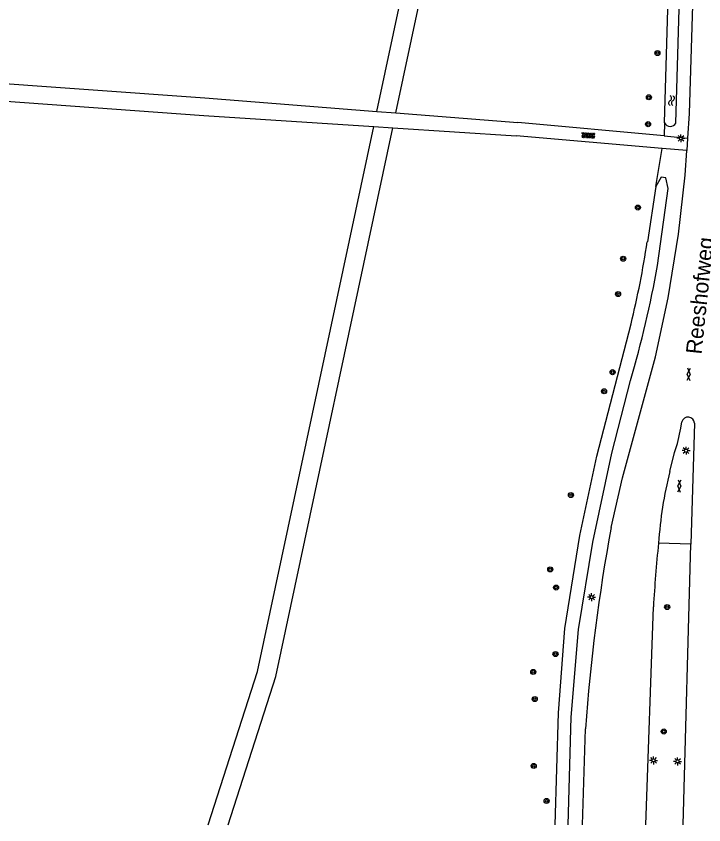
# Model space of a CAD drawing. Extents: x 125000 to 129004, y 397500 to 399008.
# Drawn here: x 127559.4 to 127668.4, y 397500 to 397628.1 of the extents above; entities that cross this region are included whole.
import ezdxf

# ---------------------------------------------------------------- set-up
doc = ezdxf.new("R2010")
doc.units = 0
for name, color, linetype in [('gg-anno-openbare ruimte label', 7, 'Continuous'), ('gg-knt-onverhard', 7, 'Continuous'), ('gg-knt-verharding', 7, 'Continuous'), ('gg-kntw-bovenkant insteek waterloop', 7, 'Continuous'), ('gg-kntw-greppel-droge sloot', 7, 'Continuous'), ('gt-grn-groengrens', 7, 'Continuous'), ('gt-grn-vlakafsluiter', 7, 'Continuous'), ('gt-symb-boom', 7, 'Continuous'), ('gt-symb-gesloten verharding', 7, 'Continuous'), ('gt-symb-lichtmast', 7, 'Continuous'), ('gt-symb-overige verharding', 7, 'Continuous'), ('gt-symb-watersymbool', 7, 'Continuous')]:
    doc.layers.add(name, color=color, linetype=linetype)

# ---------------------------------------------------------------- blocks, each defined once
blk = doc.blocks.new('gt0-BOOM')
at = {"layer": 'gt-symb-boom'}
for radius in [0.4, 0.2]:
    blk.add_circle((0, 0), radius, dxfattribs=at)
blk = doc.blocks.new('gt0-LMAST')
at = {"layer": 'gt-symb-lichtmast'}
for p, q in [((-0.18, 0.17), (-0.45, 0.44)), ((-0.01, 0.25), (-0.01, 0.62)), ((0.17, 0.17), (0.44, 0.44)), ((-0.26, 0), (-0.63, 0)), ((-0.18, -0.18), (-0.45, -0.45)), ((-0.01, -0.25), (-0.01, -0.63)), ((0.44, -0.45), (0.17, -0.18)), ((0.24, 0), (0.62, 0))]:
    blk.add_line(p, q, dxfattribs=at)
blk.add_circle((-0.01, 0), 0.25, dxfattribs=at)
blk = doc.blocks.new('gt0-GESVH1')
at = {"layer": 'gt-symb-gesloten verharding'}
for p, q in [((-0.99, -0.26), (0.01, 0.24)), ((0.01, -0.26), (-0.99, 0.24)), ((0.01, 0.24), (1.01, -0.26)), ((1.01, 0.24), (0.01, -0.26))]:
    blk.add_line(p, q, dxfattribs=at)
blk = doc.blocks.new('gt0-OVH')
at = {"layer": 'gt-symb-overige verharding'}
for points in [[(-0.97, 0.3), (-0.97, 0.31), (-0.96, 0.32), (-0.97, 0.33), (-0.97, 0.34), (-0.98, 0.35), (-0.99, 0.35), (-1, 0.36), (-1.01, 0.35), (-1.02, 0.35), (-1.03, 0.34), (-1.03, 0.33), (-1.04, 0.32), (-1.03, 0.31), (-1.03, 0.3), (-1.02, 0.29), (-1.01, 0.29), (-1, 0.28), (-0.99, 0.29), (-0.98, 0.29)], [(-0.87, 0.11), (-0.87, 0.12), (-0.86, 0.13), (-0.87, 0.14), (-0.87, 0.15), (-0.88, 0.16), (-0.89, 0.16), (-0.9, 0.16), (-0.91, 0.16), (-0.92, 0.16), (-0.93, 0.15), (-0.93, 0.14), (-0.94, 0.13), (-0.93, 0.12), (-0.93, 0.11), (-0.92, 0.1), (-0.91, 0.09), (-0.9, 0.09), (-0.89, 0.09), (-0.88, 0.1)], [(-0.77, 0.3), (-0.77, 0.31), (-0.76, 0.32), (-0.77, 0.33), (-0.77, 0.34), (-0.78, 0.35), (-0.79, 0.35), (-0.8, 0.36), (-0.81, 0.35), (-0.82, 0.35), (-0.83, 0.34), (-0.83, 0.33), (-0.84, 0.32), (-0.83, 0.31), (-0.83, 0.3), (-0.82, 0.29), (-0.81, 0.29), (-0.8, 0.28), (-0.79, 0.29), (-0.78, 0.29)], [(-0.67, 0.11), (-0.67, 0.12), (-0.66, 0.13), (-0.67, 0.14), (-0.67, 0.15), (-0.68, 0.16), (-0.69, 0.16), (-0.7, 0.16), (-0.71, 0.16), (-0.72, 0.16), (-0.73, 0.15), (-0.73, 0.14), (-0.74, 0.13), (-0.73, 0.12), (-0.73, 0.11), (-0.72, 0.1), (-0.71, 0.09), (-0.7, 0.09), (-0.69, 0.09), (-0.68, 0.1)], [(-0.57, 0.3), (-0.57, 0.31), (-0.56, 0.32), (-0.57, 0.33), (-0.57, 0.34), (-0.58, 0.35), (-0.59, 0.35), (-0.6, 0.36), (-0.61, 0.35), (-0.62, 0.35), (-0.63, 0.34), (-0.63, 0.33), (-0.64, 0.32), (-0.63, 0.31), (-0.63, 0.3), (-0.62, 0.29), (-0.61, 0.29), (-0.6, 0.28), (-0.59, 0.29), (-0.58, 0.29)], [(-0.47, 0.11), (-0.47, 0.12), (-0.46, 0.13), (-0.47, 0.14), (-0.47, 0.15), (-0.48, 0.16), (-0.49, 0.16), (-0.5, 0.16), (-0.51, 0.16), (-0.52, 0.16), (-0.53, 0.15), (-0.53, 0.14), (-0.54, 0.13), (-0.53, 0.12), (-0.53, 0.11), (-0.52, 0.1), (-0.51, 0.09), (-0.5, 0.09), (-0.49, 0.09), (-0.48, 0.1)], [(-0.37, 0.3), (-0.37, 0.31), (-0.36, 0.32), (-0.37, 0.33), (-0.37, 0.34), (-0.38, 0.35), (-0.39, 0.35), (-0.4, 0.36), (-0.41, 0.35), (-0.42, 0.35), (-0.43, 0.34), (-0.43, 0.33), (-0.44, 0.32), (-0.43, 0.31), (-0.43, 0.3), (-0.42, 0.29), (-0.41, 0.29), (-0.4, 0.28), (-0.39, 0.29), (-0.38, 0.29)], [(-0.27, 0.11), (-0.27, 0.12), (-0.26, 0.13), (-0.27, 0.14), (-0.27, 0.15), (-0.28, 0.16), (-0.29, 0.16), (-0.3, 0.16), (-0.31, 0.16), (-0.32, 0.16), (-0.33, 0.15), (-0.33, 0.14), (-0.34, 0.13), (-0.33, 0.12), (-0.33, 0.11), (-0.32, 0.1), (-0.31, 0.09), (-0.3, 0.09), (-0.29, 0.09), (-0.28, 0.1)], [(-0.17, 0.3), (-0.17, 0.31), (-0.16, 0.32), (-0.17, 0.33), (-0.17, 0.34), (-0.18, 0.35), (-0.19, 0.35), (-0.2, 0.36), (-0.21, 0.35), (-0.22, 0.35), (-0.23, 0.34), (-0.23, 0.33), (-0.24, 0.32), (-0.23, 0.31), (-0.23, 0.3), (-0.22, 0.29), (-0.21, 0.29), (-0.2, 0.28), (-0.19, 0.29), (-0.18, 0.29)], [(-0.07, 0.11), (-0.07, 0.12), (-0.06, 0.13), (-0.07, 0.14), (-0.07, 0.15), (-0.08, 0.16), (-0.09, 0.16), (-0.1, 0.16), (-0.11, 0.16), (-0.12, 0.16), (-0.13, 0.15), (-0.13, 0.14), (-0.14, 0.13), (-0.13, 0.12), (-0.13, 0.11), (-0.12, 0.1), (-0.11, 0.09), (-0.1, 0.09), (-0.09, 0.09), (-0.08, 0.1)], [(0.03, 0.3), (0.03, 0.31), (0.04, 0.32), (0.03, 0.33), (0.03, 0.34), (0.02, 0.35), (0.01, 0.35), (0, 0.36), (-0.01, 0.35), (-0.02, 0.35), (-0.03, 0.34), (-0.03, 0.33), (-0.04, 0.32), (-0.03, 0.31), (-0.03, 0.3), (-0.02, 0.29), (-0.01, 0.29), (0, 0.28), (0.01, 0.29), (0.02, 0.29)], [(0.13, 0.11), (0.13, 0.12), (0.14, 0.13), (0.13, 0.14), (0.13, 0.15), (0.12, 0.16), (0.11, 0.16), (0.1, 0.16), (0.09, 0.16), (0.08, 0.16), (0.07, 0.15), (0.07, 0.14), (0.06, 0.13), (0.07, 0.12), (0.07, 0.11), (0.08, 0.1), (0.09, 0.09), (0.1, 0.09), (0.11, 0.09), (0.12, 0.1)], [(0.23, 0.3), (0.23, 0.31), (0.24, 0.32), (0.23, 0.33), (0.23, 0.34), (0.22, 0.35), (0.21, 0.35), (0.2, 0.36), (0.19, 0.35), (0.18, 0.35), (0.17, 0.34), (0.17, 0.33), (0.16, 0.32), (0.17, 0.31), (0.17, 0.3), (0.18, 0.29), (0.19, 0.29), (0.2, 0.28), (0.21, 0.29), (0.22, 0.29)], [(0.33, 0.11), (0.33, 0.12), (0.34, 0.13), (0.33, 0.14), (0.33, 0.15), (0.32, 0.16), (0.31, 0.16), (0.3, 0.16), (0.29, 0.16), (0.28, 0.16), (0.27, 0.15), (0.27, 0.14), (0.26, 0.13), (0.27, 0.12), (0.27, 0.11), (0.28, 0.1), (0.29, 0.09), (0.3, 0.09), (0.31, 0.09), (0.32, 0.1)], [(0.43, 0.3), (0.43, 0.31), (0.44, 0.32), (0.43, 0.33), (0.43, 0.34), (0.42, 0.35), (0.41, 0.35), (0.4, 0.36), (0.39, 0.35), (0.38, 0.35), (0.37, 0.34), (0.37, 0.33), (0.36, 0.32), (0.37, 0.31), (0.37, 0.3), (0.38, 0.29), (0.39, 0.29), (0.4, 0.28), (0.41, 0.29), (0.42, 0.29)], [(0.53, 0.11), (0.53, 0.12), (0.54, 0.13), (0.53, 0.14), (0.53, 0.15), (0.52, 0.16), (0.51, 0.16), (0.5, 0.16), (0.49, 0.16), (0.48, 0.16), (0.47, 0.15), (0.47, 0.14), (0.46, 0.13), (0.47, 0.12), (0.47, 0.11), (0.48, 0.1), (0.49, 0.09), (0.5, 0.09), (0.51, 0.09), (0.52, 0.1)], [(0.63, 0.3), (0.63, 0.31), (0.64, 0.32), (0.63, 0.33), (0.63, 0.34), (0.62, 0.35), (0.61, 0.35), (0.6, 0.36), (0.59, 0.35), (0.58, 0.35), (0.57, 0.34), (0.57, 0.33), (0.56, 0.32), (0.57, 0.31), (0.57, 0.3), (0.58, 0.29), (0.59, 0.29), (0.6, 0.28), (0.61, 0.29), (0.62, 0.29)], [(0.73, 0.11), (0.73, 0.12), (0.74, 0.13), (0.73, 0.14), (0.73, 0.15), (0.72, 0.16), (0.71, 0.16), (0.7, 0.16), (0.69, 0.16), (0.68, 0.16), (0.67, 0.15), (0.67, 0.14), (0.66, 0.13), (0.67, 0.12), (0.67, 0.11), (0.68, 0.1), (0.69, 0.09), (0.7, 0.09), (0.71, 0.09), (0.72, 0.1)], [(0.83, 0.3), (0.83, 0.31), (0.84, 0.32), (0.83, 0.33), (0.83, 0.34), (0.82, 0.35), (0.81, 0.35), (0.8, 0.36), (0.79, 0.35), (0.78, 0.35), (0.77, 0.34), (0.77, 0.33), (0.76, 0.32), (0.77, 0.31), (0.77, 0.3), (0.78, 0.29), (0.79, 0.29), (0.8, 0.28), (0.81, 0.29), (0.82, 0.29)], [(0.93, 0.11), (0.93, 0.12), (0.94, 0.13), (0.93, 0.14), (0.93, 0.15), (0.92, 0.16), (0.91, 0.16), (0.9, 0.16), (0.89, 0.16), (0.88, 0.16), (0.87, 0.15), (0.87, 0.14), (0.86, 0.13), (0.87, 0.12), (0.87, 0.11), (0.88, 0.1), (0.89, 0.09), (0.9, 0.09), (0.91, 0.09), (0.92, 0.1)], [(1.03, 0.3), (1.03, 0.31), (1.04, 0.32), (1.03, 0.33), (1.03, 0.34), (1.02, 0.35), (1.01, 0.35), (1, 0.36), (0.99, 0.35), (0.98, 0.35), (0.97, 0.34), (0.97, 0.33), (0.96, 0.32), (0.97, 0.31), (0.97, 0.3), (0.98, 0.29), (0.99, 0.29), (1, 0.28), (1.01, 0.29), (1.02, 0.29)], [(-0.97, -0.14), (-0.97, -0.13), (-0.96, -0.12), (-0.97, -0.11), (-0.97, -0.1), (-0.98, -0.09), (-0.99, -0.09), (-1, -0.08), (-1.01, -0.09), (-1.02, -0.09), (-1.03, -0.1), (-1.03, -0.11), (-1.04, -0.12), (-1.03, -0.13), (-1.03, -0.14), (-1.02, -0.15), (-1.01, -0.15), (-1, -0.16), (-0.99, -0.15), (-0.98, -0.15)], [(-0.87, -0.33), (-0.87, -0.32), (-0.86, -0.31), (-0.87, -0.3), (-0.87, -0.29), (-0.88, -0.28), (-0.89, -0.28), (-0.9, -0.28), (-0.91, -0.28), (-0.92, -0.28), (-0.93, -0.29), (-0.93, -0.3), (-0.94, -0.31), (-0.93, -0.32), (-0.93, -0.33), (-0.92, -0.34), (-0.91, -0.35), (-0.9, -0.35), (-0.89, -0.35), (-0.88, -0.34)], [(-0.77, -0.14), (-0.77, -0.13), (-0.76, -0.12), (-0.77, -0.11), (-0.77, -0.1), (-0.78, -0.09), (-0.79, -0.09), (-0.8, -0.08), (-0.81, -0.09), (-0.82, -0.09), (-0.83, -0.1), (-0.83, -0.11), (-0.84, -0.12), (-0.83, -0.13), (-0.83, -0.14), (-0.82, -0.15), (-0.81, -0.15), (-0.8, -0.16), (-0.79, -0.15), (-0.78, -0.15)], [(-0.67, -0.33), (-0.67, -0.32), (-0.66, -0.31), (-0.67, -0.3), (-0.67, -0.29), (-0.68, -0.28), (-0.69, -0.28), (-0.7, -0.28), (-0.71, -0.28), (-0.72, -0.28), (-0.73, -0.29), (-0.73, -0.3), (-0.74, -0.31), (-0.73, -0.32), (-0.73, -0.33), (-0.72, -0.34), (-0.71, -0.35), (-0.7, -0.35), (-0.69, -0.35), (-0.68, -0.34)], [(-0.57, -0.14), (-0.57, -0.13), (-0.56, -0.12), (-0.57, -0.11), (-0.57, -0.1), (-0.58, -0.09), (-0.59, -0.09), (-0.6, -0.08), (-0.61, -0.09), (-0.62, -0.09), (-0.63, -0.1), (-0.63, -0.11), (-0.64, -0.12), (-0.63, -0.13), (-0.63, -0.14), (-0.62, -0.15), (-0.61, -0.15), (-0.6, -0.16), (-0.59, -0.15), (-0.58, -0.15)], [(-0.47, -0.33), (-0.47, -0.32), (-0.46, -0.31), (-0.47, -0.3), (-0.47, -0.29), (-0.48, -0.28), (-0.49, -0.28), (-0.5, -0.28), (-0.51, -0.28), (-0.52, -0.28), (-0.53, -0.29), (-0.53, -0.3), (-0.54, -0.31), (-0.53, -0.32), (-0.53, -0.33), (-0.52, -0.34), (-0.51, -0.35), (-0.5, -0.35), (-0.49, -0.35), (-0.48, -0.34)], [(-0.37, -0.14), (-0.37, -0.13), (-0.36, -0.12), (-0.37, -0.11), (-0.37, -0.1), (-0.38, -0.09), (-0.39, -0.09), (-0.4, -0.08), (-0.41, -0.09), (-0.42, -0.09), (-0.43, -0.1), (-0.43, -0.11), (-0.44, -0.12), (-0.43, -0.13), (-0.43, -0.14), (-0.42, -0.15), (-0.41, -0.15), (-0.4, -0.16), (-0.39, -0.15), (-0.38, -0.15)], [(-0.27, -0.33), (-0.27, -0.32), (-0.26, -0.31), (-0.27, -0.3), (-0.27, -0.29), (-0.28, -0.28), (-0.29, -0.28), (-0.3, -0.28), (-0.31, -0.28), (-0.32, -0.28), (-0.33, -0.29), (-0.33, -0.3), (-0.34, -0.31), (-0.33, -0.32), (-0.33, -0.33), (-0.32, -0.34), (-0.31, -0.35), (-0.3, -0.35), (-0.29, -0.35), (-0.28, -0.34)], [(-0.17, -0.14), (-0.17, -0.13), (-0.16, -0.12), (-0.17, -0.11), (-0.17, -0.1), (-0.18, -0.09), (-0.19, -0.09), (-0.2, -0.08), (-0.21, -0.09), (-0.22, -0.09), (-0.23, -0.1), (-0.23, -0.11), (-0.24, -0.12), (-0.23, -0.13), (-0.23, -0.14), (-0.22, -0.15), (-0.21, -0.15), (-0.2, -0.16), (-0.19, -0.15), (-0.18, -0.15)], [(-0.07, -0.33), (-0.07, -0.32), (-0.06, -0.31), (-0.07, -0.3), (-0.07, -0.29), (-0.08, -0.28), (-0.09, -0.28), (-0.1, -0.28), (-0.11, -0.28), (-0.12, -0.28), (-0.13, -0.29), (-0.13, -0.3), (-0.14, -0.31), (-0.13, -0.32), (-0.13, -0.33), (-0.12, -0.34), (-0.11, -0.35), (-0.1, -0.35), (-0.09, -0.35), (-0.08, -0.34)], [(0.03, -0.14), (0.03, -0.13), (0.04, -0.12), (0.03, -0.11), (0.03, -0.1), (0.02, -0.09), (0.01, -0.09), (0, -0.08), (-0.01, -0.09), (-0.02, -0.09), (-0.03, -0.1), (-0.03, -0.11), (-0.04, -0.12), (-0.03, -0.13), (-0.03, -0.14), (-0.02, -0.15), (-0.01, -0.15), (0, -0.16), (0.01, -0.15), (0.02, -0.15)], [(0.13, -0.33), (0.13, -0.32), (0.14, -0.31), (0.13, -0.3), (0.13, -0.29), (0.12, -0.28), (0.11, -0.28), (0.1, -0.28), (0.09, -0.28), (0.08, -0.28), (0.07, -0.29), (0.07, -0.3), (0.06, -0.31), (0.07, -0.32), (0.07, -0.33), (0.08, -0.34), (0.09, -0.35), (0.1, -0.35), (0.11, -0.35), (0.12, -0.34)], [(0.23, -0.14), (0.23, -0.13), (0.24, -0.12), (0.23, -0.11), (0.23, -0.1), (0.22, -0.09), (0.21, -0.09), (0.2, -0.08), (0.19, -0.09), (0.18, -0.09), (0.17, -0.1), (0.17, -0.11), (0.16, -0.12), (0.17, -0.13), (0.17, -0.14), (0.18, -0.15), (0.19, -0.15), (0.2, -0.16), (0.21, -0.15), (0.22, -0.15)], [(0.33, -0.33), (0.33, -0.32), (0.34, -0.31), (0.33, -0.3), (0.33, -0.29), (0.32, -0.28), (0.31, -0.28), (0.3, -0.28), (0.29, -0.28), (0.28, -0.28), (0.27, -0.29), (0.27, -0.3), (0.26, -0.31), (0.27, -0.32), (0.27, -0.33), (0.28, -0.34), (0.29, -0.35), (0.3, -0.35), (0.31, -0.35), (0.32, -0.34)], [(0.43, -0.14), (0.43, -0.13), (0.44, -0.12), (0.43, -0.11), (0.43, -0.1), (0.42, -0.09), (0.41, -0.09), (0.4, -0.08), (0.39, -0.09), (0.38, -0.09), (0.37, -0.1), (0.37, -0.11), (0.36, -0.12), (0.37, -0.13), (0.37, -0.14), (0.38, -0.15), (0.39, -0.15), (0.4, -0.16), (0.41, -0.15), (0.42, -0.15)], [(0.53, -0.33), (0.53, -0.32), (0.54, -0.31), (0.53, -0.3), (0.53, -0.29), (0.52, -0.28), (0.51, -0.28), (0.5, -0.28), (0.49, -0.28), (0.48, -0.28), (0.47, -0.29), (0.47, -0.3), (0.46, -0.31), (0.47, -0.32), (0.47, -0.33), (0.48, -0.34), (0.49, -0.35), (0.5, -0.35), (0.51, -0.35), (0.52, -0.34)], [(0.63, -0.14), (0.63, -0.13), (0.64, -0.12), (0.63, -0.11), (0.63, -0.1), (0.62, -0.09), (0.61, -0.09), (0.6, -0.08), (0.59, -0.09), (0.58, -0.09), (0.57, -0.1), (0.57, -0.11), (0.56, -0.12), (0.57, -0.13), (0.57, -0.14), (0.58, -0.15), (0.59, -0.15), (0.6, -0.16), (0.61, -0.15), (0.62, -0.15)], [(0.73, -0.33), (0.73, -0.32), (0.74, -0.31), (0.73, -0.3), (0.73, -0.29), (0.72, -0.28), (0.71, -0.28), (0.7, -0.28), (0.69, -0.28), (0.68, -0.28), (0.67, -0.29), (0.67, -0.3), (0.66, -0.31), (0.67, -0.32), (0.67, -0.33), (0.68, -0.34), (0.69, -0.35), (0.7, -0.35), (0.71, -0.35), (0.72, -0.34)], [(0.83, -0.14), (0.83, -0.13), (0.84, -0.12), (0.83, -0.11), (0.83, -0.1), (0.82, -0.09), (0.81, -0.09), (0.8, -0.08), (0.79, -0.09), (0.78, -0.09), (0.77, -0.1), (0.77, -0.11), (0.76, -0.12), (0.77, -0.13), (0.77, -0.14), (0.78, -0.15), (0.79, -0.15), (0.8, -0.16), (0.81, -0.15), (0.82, -0.15)], [(0.93, -0.33), (0.93, -0.32), (0.94, -0.31), (0.93, -0.3), (0.93, -0.29), (0.92, -0.28), (0.91, -0.28), (0.9, -0.28), (0.89, -0.28), (0.88, -0.28), (0.87, -0.29), (0.87, -0.3), (0.86, -0.31), (0.87, -0.32), (0.87, -0.33), (0.88, -0.34), (0.89, -0.35), (0.9, -0.35), (0.91, -0.35), (0.92, -0.34)], [(1.03, -0.14), (1.03, -0.13), (1.04, -0.12), (1.03, -0.11), (1.03, -0.1), (1.02, -0.09), (1.01, -0.09), (1, -0.08), (0.99, -0.09), (0.98, -0.09), (0.97, -0.1), (0.97, -0.11), (0.96, -0.12), (0.97, -0.13), (0.97, -0.14), (0.98, -0.15), (0.99, -0.15), (1, -0.16), (1.01, -0.15), (1.02, -0.15)]]:
    blk.add_lwpolyline(points, close=True, dxfattribs=at)
blk = doc.blocks.new('gt0-WA')
at = {"layer": 'gt-symb-watersymbool'}
for centre, start, end in [((-0.32, 0.02), 28.0725, 151.9275), ((0.43, 0.42), 208.0725, 331.9275), ((-0.32, -0.43), 28.0725, 151.9275), ((0.43, -0.03), 208.0725, 331.9275)]:
    blk.add_arc(centre, 0.425, start, end, dxfattribs=at)

msp = doc.modelspace()

# ---------------------------------------------------------------- linework, layer by layer
at = {"layer": 'gg-knt-onverhard'}
for p, q in [((127616.6, 397612.97), (127619.62, 397612.74)), ((127619.62, 397612.74), (127638.91, 397611.22)), ((127616.09, 397610.59), (127619.11, 397610.39)), ((127619.11, 397610.39), (127638.69, 397609.1)), ((127662.13, 397609.11), (127638.91, 397611.22)), ((127661.79, 397607.12), (127638.69, 397609.1)), ((127662.13, 397609.11), (127665.83, 397608.77)), ((127665.7, 397606.79), (127661.79, 397607.12))]:
    msp.add_line(p, q, dxfattribs=at)
for points in [[(127444.59, 397500), (127450.06, 397523.5), (127455.01, 397544.07), (127461.97, 397576.29), (127470.03, 397607.87), (127473.42, 397618.95), (127476.43, 397621), (127480.26, 397622), (127484.92, 397622.05), (127492.65, 397621.83), (127532.49, 397619.22), (127589.36, 397615.12), (127616.6, 397612.97)], [(127447.05, 397500), (127452.82, 397522.98), (127457.7, 397543.44), (127464.66, 397575.66), (127472.69, 397607.12), (127475.78, 397617.21), (127477.6, 397618.45), (127480.63, 397619.24), (127484.9, 397619.29), (127492.52, 397619.07), (127532.3, 397616.46), (127589.16, 397612.36), (127616.09, 397610.59)]]:
    msp.add_lwpolyline(points, dxfattribs=at)
at = {"layer": 'gg-knt-verharding'}
for p, q in [((127665.83, 397608.77), (127665.7, 397606.79)), ((127664.74, 397562.83), (127664.93, 397563.82)), ((127666.92, 397563.61), (127666.36, 397544.45)), ((127663.01, 397555.96), (127663.77, 397558.95)), ((127666.36, 397544.45), (127661.22, 397544.62)), ((127665.13, 397500), (127666.36, 397544.45)), ((127659.22, 397500), (127660.41, 397534.5)), ((127649.18, 397500), (127649.65, 397515.19))]:
    msp.add_line(p, q, dxfattribs=at)
for points in [[(127685.06, 397726.96), (127683.68, 397722.65), (127679.21, 397710.88), (127675.06, 397698.06), (127672.25, 397687.53), (127669.92, 397675.55), (127668.22, 397662.87), (127667.23, 397650.45), (127666.08, 397612.66), (127665.83, 397608.77)], [(127653.73, 397547.09), (127655.51, 397554.93), (127660.74, 397574.1), (127662.76, 397583.45), (127664.36, 397593.52), (127665.44, 397602.88), (127665.7, 397606.79)]]:
    msp.add_lwpolyline(points, dxfattribs=at)
for centre, radius, start, end in [((127665.91, 397563.57), 1.01, 2.6935, 165.6411), ((127640.57, 397566.79), 24.49, 341.3303, 350.6877), ((127726.97, 397540.06), 65.91, 166.039, 176.0324), ((127927.92, 397495.86), 278.94, 169.4167, 176.0251), ((127869.19, 397522.9), 209.1, 174.0384, 176.8205)]:
    msp.add_arc(centre, radius, start, end, dxfattribs=at)
at = {"layer": 'gg-kntw-bovenkant insteek waterloop'}
for p, q in [((127662.19, 397611.16), (127663.34, 397650.33)), ((127663.96, 397611.1), (127665.16, 397650.41))]:
    msp.add_line(p, q, dxfattribs=at)
msp.add_arc((127663.09, 397611.63), 1.02, 207.4463, 328.479, dxfattribs=at)
at = {"layer": 'gg-kntw-greppel-droge sloot'}
msp.add_line((127660.78, 397601.1), (127659.45, 397592.35), dxfattribs=at)
for points in [[(127661.08, 397588.57), (127662.77, 397600.79), (127662.36, 397602.48), (127661.64, 397602.57), (127660.78, 397601.1)], [(127644.82, 397500), (127645.37, 397517.72), (127646.37, 397531.08), (127648.76, 397545.84), (127651.42, 397558.37), (127656.87, 397579.32)], [(127646.9, 397500), (127647.37, 397517.04), (127648.55, 397530.93), (127650.79, 397544.75), (127653.81, 397558.84), (127656.79, 397570.35)]]:
    msp.add_lwpolyline(points, dxfattribs=at)
for centre, radius, start, end in [((127500.63, 397616.95), 160.71, 346.4588, 351.1939), ((127491.13, 397618.93), 172.63, 343.6545, 349.8694)]:
    msp.add_arc(centre, radius, start, end, dxfattribs=at)
at = {"layer": 'gt-grn-groengrens'}
msp.add_line((127662.19, 397611.16), (127662.13, 397609.11), dxfattribs=at)
for points in [[(127616.6, 397612.97), (127630.12, 397676.28), (127643.49, 397730.04)], [(127619.62, 397612.74), (127633.03, 397675.56), (127646.47, 397729.59)], [(127589.87, 397500), (127597.66, 397524.26), (127616.09, 397610.59)], [(127593.02, 397500), (127600.56, 397523.49), (127619.11, 397610.39)]]:
    msp.add_lwpolyline(points, dxfattribs=at)
at = {"layer": 'gt-grn-vlakafsluiter'}
msp.add_line((127660.78, 397601.1), (127661.79, 397607.12), dxfattribs=at)

# ---------------------------------------------------------------- block references
at = {"layer": 'gt-symb-boom'}
for p in [(127661.05, 397622.23), (127659.69, 397615.22), (127659.57, 397610.96), (127657.96, 397597.76), (127655.62, 397589.66), (127654.81, 397584.05), (127653.94, 397571.69), (127652.59, 397568.66), (127647.35, 397552.23), (127644.06, 397540.46), (127644.98, 397537.58), (127662.59, 397534.49), (127644.9, 397527.04), (127641.37, 397524.22), (127641.6, 397519.91), (127662.05, 397514.78), (127641.44, 397509.33), (127643.49, 397503.79)]:
    msp.add_blockref('gt0-BOOM', p, dxfattribs=at)
at = {"layer": 'gt-symb-gesloten verharding'}
for p, rotation in [((127666.02, 397571.36), -92.75083479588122), ((127664.52, 397553.66), -92.75083479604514)]:
    msp.add_blockref('gt0-GESVH1', p, dxfattribs=dict(at, rotation=rotation))
at = {"layer": 'gt-symb-lichtmast'}
for p in [(127664.77, 397608.72), (127665.6, 397559.26), (127650.62, 397536.06), (127660.44, 397510.2), (127664.24, 397510.05)]:
    msp.add_blockref('gt0-LMAST', p, dxfattribs=at)
at = {"layer": 'gt-symb-overige verharding', "rotation": -3.3832876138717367}
msp.add_blockref('gt0-OVH', (127650.09, 397609.17), dxfattribs=at)
at = {"layer": 'gt-symb-watersymbool', "rotation": 87.99346106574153}
msp.add_blockref('gt0-WA', (127663.27, 397614.63), dxfattribs=at)

# ---------------------------------------------------------------- texts
at = {"layer": 'gg-anno-openbare ruimte label'}
msp.add_text('Reeshofweg', height=2.5, rotation=84, dxfattribs=at).set_placement((127668.03, 397574.44))

doc.saveas('drawing.dxf')
